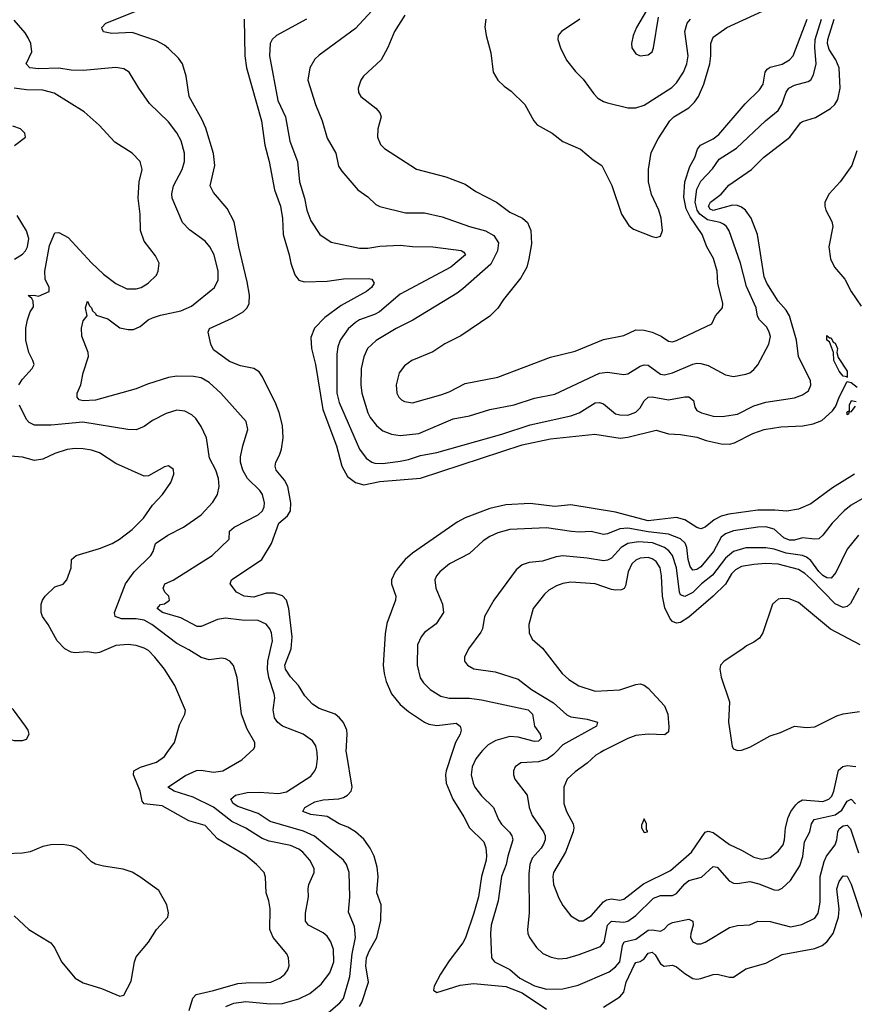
# Model space of a CAD drawing. Header units: inches. Extents: x 1305375 to 1407406, y 744550 to 841633.
# Tile 446 of 509: x 1383377 to 1387485, y 808761 to 813608. Entities that reach past the tile are written whole.
import ezdxf

# ---------------------------------------------------------------- set-up
doc = ezdxf.new("R2010")
doc.units = ezdxf.units.IN
doc.header["$MEASUREMENT"] = 0
doc.layers.add('B3880', color=7, linetype='Continuous')
doc.layers.add('B3881', color=7, linetype='Continuous')

msp = doc.modelspace()

# ---------------------------------------------------------------- linework, layer by layer
at = {"layer": 'B3880', "color": 5}
for points, elevation in [([(1384210.6, 808730), (1384229.2, 808790.8), (1384245.4, 808810), (1384330, 808828.7), (1384450, 808862.9), (1384508.9, 808868.9), (1384570, 808866.1), (1384612.3, 808870), (1384657.4, 808890), (1384682.6, 808910), (1384697.3, 808930), (1384703.1, 808950), (1384700.5, 808990), (1384691.2, 809010), (1384624.1, 809090), (1384608.1, 809130), (1384609.8, 809230.2), (1384603.8, 809270), (1384589.8, 809310), (1384586.8, 809386.8), (1384580.8, 809410), (1384543.1, 809450), (1384490, 809493.1), (1384350, 809575), (1384290, 809641.8), (1384210, 809664), (1384077.9, 809737.9), (1383990, 809748.5), (1383980.2, 809760.2), (1383969.9, 809810), (1383937.2, 809890), (1383939.1, 809910), (1383971.1, 809928.9), (1384050, 809952.7), (1384090, 809980.9), (1384103.4, 810000)], 1080), ([(1384391.9, 808750), (1384430, 808766.6), (1384490, 808775.6), (1384610, 808763.1), (1384670, 808765.7), (1384750, 808787.3), (1384805.6, 808814.4), (1384860.3, 808859.7), (1384903.6, 808916.4), (1384923.1, 808970), (1384921.5, 809030), (1384909, 809069), (1384890, 809095.8), (1384870, 809112.2), (1384798.3, 809150), (1384783.8, 809170), (1384782.9, 809210), (1384798.5, 809290), (1384796.4, 809330), (1384799.8, 809350), (1384825.6, 809410), (1384826.2, 809430), (1384805.4, 809470), (1384770.6, 809510), (1384750, 809524.3), (1384710, 809542.1), (1384604.6, 809564.6), (1384570, 809577), (1384490, 809627.8), (1384420.4, 809660.4), (1384330, 809732.2), (1384230, 809781.2), (1384137.4, 809810), (1384106, 809830), (1384192.8, 809887.2), (1384247.7, 809912.3), (1384270, 809914.3), (1384330, 809903.7), (1384376.2, 809910), (1384470, 809964.9), (1384509.1, 810000)], 1060), ([(1384884.5, 808710), (1384951.9, 808768.1), (1384969.9, 808790), (1385001.7, 808898.3), (1385012.7, 809010), (1385029.3, 809090), (1385024.3, 809144.3), (1384995.3, 809215.3), (1385001.4, 809290), (1384998.7, 809410), (1384985.2, 809450), (1384970.4, 809470.4), (1384828.3, 809588.3), (1384773.8, 809613.8), (1384610, 809661.2), (1384550, 809699.5), (1384450, 809735.2), (1384427.6, 809750), (1384416.4, 809770), (1384439.5, 809790), (1384497.1, 809802.9), (1384554.9, 809805.1), (1384650, 809798.3), (1384690, 809806.3), (1384810, 809884), (1384829.8, 809910), (1384838.2, 809930), (1384843.1, 809970), (1384840.6, 810000)], 1040), ([(1385049.1, 808750), (1385060.3, 808770), (1385094.4, 808870), (1385081.3, 808950), (1385084.4, 808990), (1385096.8, 809023.2), (1385134.6, 809090), (1385154.2, 809174.2), (1385156, 809250), (1385134.8, 809310), (1385140.4, 809390), (1385135.5, 809435.5), (1385121.1, 809490), (1385101, 809530), (1385070, 809573.3), (1385029.9, 809609.9), (1384992.6, 809632.6), (1384948.6, 809650), (1384890, 809685), (1384810, 809696), (1384769.7, 809710), (1384779.8, 809730), (1384830, 809757.4), (1384870, 809768.2), (1384948.3, 809771.7), (1384970, 809778.4), (1384989.8, 809790), (1385007.8, 809810), (1385013.7, 809830), (1384985.1, 810000)], 1020), ([(1385505.3, 810000), (1385475.1, 809910), (1385472, 809890), (1385475.3, 809850), (1385509.5, 809770), (1385563.5, 809683.5), (1385590.2, 809630), (1385660.8, 809560.8), (1385670.6, 809530.6), (1385674, 809494), (1385672.9, 809470), (1385650.5, 809390), (1385634.6, 809290), (1385612.8, 809210), (1385571.2, 809088.8), (1385557.1, 809062.9), (1385490, 808974.2), (1385448.3, 808910), (1385416.5, 808850), (1385413.4, 808830), (1385430, 808818.4), (1385544, 808856), (1385610, 808864.2), (1385770, 808849.3), (1385850, 808817), (1385970, 808737.6)], 1020), ([(1385646, 810000), (1385622, 809970), (1385604.2, 809930), (1385599.3, 809890), (1385608.1, 809850), (1385617.3, 809830), (1385650, 809787.3), (1385708.1, 809730), (1385733.5, 809670), (1385747.8, 809647.8), (1385788.1, 809608.1), (1385799.8, 809590), (1385803.5, 809570), (1385779, 809490), (1385771.8, 809450), (1385748.5, 809390), (1385732.1, 809270), (1385697.9, 809150), (1385694.3, 809110), (1385699, 808990), (1385714, 808970), (1385790, 808932.4), (1385838.9, 808890), (1385910, 808851.3), (1385970, 808836.1), (1386050, 808837.9), (1386125.6, 808854.4), (1386278.4, 808921.6), (1386310, 808945), (1386329.9, 808970.1), (1386343.3, 809050), (1386351.4, 809068.6), (1386410, 809082.3), (1386470, 809126.7), (1386490, 809127.7), (1386530, 809120.6), (1386548.5, 809131.5), (1386570, 809154.4), (1386590, 809163.2), (1386670, 809180.4), (1386690, 809171), (1386691.8, 809150), (1386679.6, 809110), (1386678.3, 809090), (1386690, 809068.9), (1386710, 809058.9), (1386730, 809058.9), (1386750, 809066.3), (1386870, 809138.9), (1386910, 809149), (1386970, 809152.9), (1387010, 809170.2), (1387070, 809168.4), (1387170, 809142.7), (1387226.6, 809153.4), (1387290, 809184.4), (1387307.4, 809210), (1387316, 809264), (1387316.4, 809390), (1387336.2, 809463.8), (1387348.4, 809490), (1387390, 809546.4), (1387399, 809570), (1387403.2, 809610), (1387410, 809624.2), (1387430, 809640.1), (1387450, 809643.6), (1387465.3, 809625.3), (1387506.1, 809506.1)], 1040), ([(1386013.7, 810000), (1386004.3, 809990), (1385973, 809967), (1385930, 809953.9), (1385844, 809950), (1385815.5, 809930), (1385807, 809910), (1385807.4, 809890), (1385814.3, 809870), (1385874, 809790), (1385885.2, 809730), (1385898.5, 809690), (1385955.5, 809610), (1385963, 809590), (1385962.4, 809570), (1385955.6, 809550), (1385943.9, 809530), (1385899.5, 809480.5), (1385886.9, 809450), (1385883, 809403), (1385884.2, 809210), (1385876.5, 809130), (1385878.5, 809110), (1385886.7, 809090), (1385920.9, 809040.9), (1385951.8, 809011.8), (1385992.6, 808992.6), (1386030, 808985.2), (1386070, 808988.4), (1386130, 809005.9), (1386234.8, 809045.2), (1386253.6, 809066.4), (1386269.9, 809150.1), (1386289.8, 809170), (1386350, 809165.2), (1386370, 809170.1), (1386410, 809198.1), (1386497, 809283), (1386530, 809297.1), (1386590, 809297), (1386610, 809307.1), (1386650, 809353.9), (1386669.8, 809370), (1386733.3, 809386.7), (1386790, 809439), (1386810, 809436.1), (1386868.9, 809368.9), (1386890, 809357.6), (1386910, 809355.5), (1386970, 809365.7), (1387014, 809354), (1387090, 809324.5), (1387110, 809323.5), (1387130, 809332.3), (1387170, 809370.3), (1387217, 809443), (1387231.3, 809488.7), (1387239, 809561), (1387265.7, 809610), (1387274.6, 809650), (1387287.9, 809670), (1387390, 809693.2), (1387423, 809717), (1387450, 809760.2), (1387470, 809770.2), (1387490, 809747.8)], 1060), ([(1386234.9, 810000), (1386213.1, 809986.9), (1386170, 809947.7), (1386110, 809905.3), (1386071.5, 809868.5), (1386054.7, 809830), (1386055.4, 809750), (1386068.3, 809710), (1386100.7, 809650), (1386104.5, 809630), (1386101.5, 809610), (1386063.2, 809510), (1386003.5, 809410), (1386000.1, 809390), (1386004.6, 809350), (1386030, 809283.1), (1386050, 809247.2), (1386090, 809196.5), (1386130, 809171.5), (1386150, 809171.3), (1386190, 809196.8), (1386250, 809264.7), (1386265.2, 809274.8), (1386290, 809279.6), (1386330, 809274.1), (1386350, 809279.2), (1386446.8, 809353.2), (1386579.8, 809420.2), (1386683.2, 809510), (1386750, 809607.9), (1386766, 809614), (1386790, 809607.2), (1386870, 809548), (1386930, 809520.2), (1386990, 809484.8), (1387030, 809475), (1387070, 809484), (1387110, 809514.7), (1387134, 809546), (1387140.7, 809570), (1387145.7, 809630), (1387159.1, 809680.9), (1387172.2, 809710), (1387197.1, 809742.9), (1387210, 809756.8), (1387230, 809767), (1387330, 809760.1), (1387359.3, 809770), (1387373.9, 809786.1), (1387383.2, 809810), (1387407.1, 809912.9), (1387428, 809932), (1387450, 809936.6), (1387492, 809932)], 1080), ([(1383350, 809196.5), (1383422.6, 809130), (1383530, 809064.2), (1383550, 809037.1), (1383582.3, 808970), (1383650, 808890.3), (1383690, 808866.9), (1383779.3, 808839.3), (1383870, 808800.7), (1383890, 808806), (1383924.7, 808875.3), (1383941.3, 808970), (1383950, 808994), (1384010, 809066.7), (1384050.6, 809129.4), (1384106.6, 809190), (1384109.5, 809210.5), (1384101.6, 809250), (1384061.4, 809321.4), (1383968.8, 809388.8), (1383930.8, 809410.8), (1383886.5, 809426.5), (1383790, 809440.3), (1383750, 809451.1), (1383730, 809463.1), (1383677, 809517), (1383653, 809533), (1383630, 809541.4), (1383587, 809547), (1383530, 809546.8), (1383490, 809537.8), (1383428.3, 809511.8), (1383390, 809505.4), (1383310, 809501.8)], 1120), ([(1386250, 808746.2), (1386330, 808797.2), (1386350, 808820.3), (1386361, 808870), (1386402.6, 808957.4), (1386410, 808966.4), (1386430, 808971.2), (1386450, 808984.1), (1386470, 809012.2), (1386483.8, 809016.2), (1386490, 809017.6), (1386504.7, 809004.7), (1386530, 808960.8), (1386548.7, 808948.7), (1386590, 808952.9), (1386610, 808945.5), (1386650, 808912.8), (1386690, 808888.7), (1386710, 808884.4), (1386730, 808887.4), (1386790, 808907.9), (1386810, 808909.4), (1386870, 808894), (1386890, 808894.6), (1386950, 808935.3), (1387050, 808964.1), (1387130, 809006), (1387290, 809036.4), (1387326.2, 809050), (1387350, 809068.2), (1387380.4, 809110), (1387406.4, 809190), (1387409.9, 809230.1), (1387399.3, 809330), (1387410, 809366), (1387430, 809393.8), (1387450, 809391.7), (1387470, 809352.9), (1387534.3, 809154.4)], 1020)]:
    msp.add_lwpolyline(points, dxfattribs=dict(at, elevation=elevation))
at = {"layer": 'B3880', "color": 5, "elevation": 1120}
msp.add_lwpolyline([(1386450, 809674), (1386438, 809642), (1386438, 809630), (1386450, 809606), (1386466, 809610), (1386466, 809614), (1386462, 809622), (1386462, 809650)], close=True, dxfattribs=at)
at = {"layer": 'B3881', "color": 5}
for points, elevation in [([(1386478.5, 813681.4), (1386412, 813570), (1386397, 813530), (1386388.5, 813490), (1386390.4, 813470), (1386410, 813440.5), (1386430.4, 813430.4), (1386470, 813434.4), (1386489.5, 813450), (1386496.9, 813470), (1386520.3, 813619.7)], 1160), ([(1384985.1, 810000), (1384984.3, 810004.3), (1384989.2, 810090), (1384986.3, 810110), (1384970, 810148.3), (1384951.7, 810171.7), (1384929.9, 810189.9), (1384850, 810217.3), (1384818.1, 810238.1), (1384779.7, 810279.7), (1384749.8, 810330), (1384710, 810373.1), (1384684.7, 810410), (1384682.5, 810430), (1384712.4, 810510), (1384718.6, 810570), (1384701.3, 810710), (1384689.9, 810749.9), (1384670, 810771.3), (1384630, 810784.1), (1384590, 810784.3), (1384530, 810765.2), (1384480.9, 810770), (1384443.6, 810790), (1384412, 810830), (1384419.5, 810850), (1384568.8, 810951.2), (1384616.1, 811030), (1384651.5, 811130), (1384695.3, 811164.7), (1384709.4, 811190.6), (1384711.8, 811230), (1384696.2, 811310), (1384680.4, 811340.4), (1384639.8, 811390), (1384634.5, 811410), (1384638, 811430), (1384656.3, 811463.7), (1384666.2, 811493.8), (1384672.8, 811550), (1384669.9, 811610.1), (1384653.7, 811673.7), (1384636.9, 811716.9), (1384571.5, 811850), (1384554.8, 811874.8), (1384530, 811891.4), (1384463.3, 811903.3), (1384410, 811924.5), (1384330, 811983.2), (1384317.2, 812010), (1384305.2, 812070), (1384311.7, 812088.3), (1384421.8, 812138.2), (1384477.3, 812170), (1384496.5, 812190), (1384505.8, 812210), (1384507.8, 812252.2), (1384497, 812317), (1384454.8, 812490), (1384432.8, 812612.8), (1384398.7, 812678.7), (1384330, 812756.9), (1384314.8, 812790), (1384337.8, 812890), (1384330.7, 812949.3), (1384293.1, 813073.1), (1384275.6, 813115.6), (1384211.6, 813230), (1384196.4, 813330), (1384177.9, 813390), (1384158.7, 813418.7), (1384110, 813466.3), (1384090, 813482.4), (1384050, 813503.5), (1383930, 813544.7), (1383830, 813539.3), (1383788.7, 813548.7), (1383782, 813562), (1383780.7, 813570), (1383800.9, 813590), (1383978.2, 813661.8)], 1020), ([(1385110, 813652), (1385030, 813563.9), (1384850, 813432.6), (1384830, 813412.8), (1384805.5, 813370), (1384795.2, 813310), (1384832.3, 813190), (1384866.2, 813110), (1384890, 813024.9), (1384933.1, 812950), (1384946.5, 812886.5), (1384961.7, 812861.7), (1385041.6, 812770), (1385090, 812736), (1385130, 812698.3), (1385148.7, 812688.7), (1385276.4, 812656.4), (1385370, 812656.3), (1385456.7, 812636.7), (1385590.1, 812590.1), (1385670, 812568.7), (1385710, 812544.7), (1385733.6, 812510), (1385728.9, 812470), (1385695, 812405), (1385557.6, 812282.4), (1385530, 812261.6), (1385311.4, 812128.6), (1385230, 812087.3), (1385131.7, 812028.3), (1385089.2, 811990), (1385071.4, 811948.6), (1385057.1, 811890), (1385056.3, 811810), (1385060.5, 811770), (1385090, 811673), (1385101.6, 811650), (1385133.6, 811610), (1385163.6, 811583.6), (1385206.9, 811566.9), (1385250, 811561.3), (1385342, 811570), (1385510, 811643.2), (1385590, 811658.5), (1385690, 811689.4), (1385810, 811711.6), (1385910, 811744.2), (1386010, 811765), (1386230, 811867.8), (1386270, 811873.4), (1386350, 811860.7), (1386370, 811865), (1386430, 811901.6), (1386450, 811908.8), (1386470, 811906.7), (1386530, 811862.6), (1386550, 811858.9), (1386590, 811869.5), (1386690, 811912.5), (1386710, 811916.3), (1386730, 811915.9), (1386766.1, 811906.1), (1386850, 811860.2), (1386890, 811851.5), (1386950, 811862.8), (1386969.8, 811870.2), (1386990, 811885.3), (1387010, 811908), (1387064.5, 812010), (1387072.3, 812047.7), (1387066.3, 812070), (1387053.6, 812093.6), (1387017.4, 812130), (1387007.7, 812147.7), (1387001.9, 812190), (1386954.2, 812294.2), (1386924.6, 812410), (1386868.9, 812568.9), (1386855.3, 812590), (1386841.5, 812601.5), (1386825.1, 812610), (1386762.5, 812622.5), (1386724.2, 812650), (1386711.4, 812670), (1386701.3, 812710), (1386710, 812773.6), (1386730, 812813.1), (1386787.1, 812872.9), (1386819.1, 812920.9), (1386904.6, 812975.4), (1387047.9, 813110), (1387110, 813161.1), (1387128.5, 813190), (1387149.5, 813250.5), (1387162.8, 813270), (1387190, 813286), (1387256.9, 813303.1), (1387270, 813311.8), (1387283.6, 813336.4), (1387296.6, 813390), (1387290.3, 813470.3), (1387291.8, 813510), (1387322.4, 813610)], 1060), ([(1385670.4, 813610), (1385666.6, 813573.4), (1385673.1, 813530), (1385696.1, 813443.9), (1385708, 813350), (1385730.5, 813310), (1385760.9, 813280.9), (1385796.5, 813256.5), (1385863, 813190), (1385907, 813110), (1385924.4, 813090), (1385997.1, 813050), (1386050, 813008.9), (1386136.4, 812970), (1386198.6, 812918.6), (1386241.6, 812890), (1386291.7, 812791.7), (1386339.5, 812650), (1386374.3, 812594.3), (1386397.4, 812577.4), (1386490, 812540.3), (1386510, 812534.9), (1386530, 812542), (1386540.5, 812570), (1386534.7, 812630), (1386522, 812670), (1386486.9, 812746.9), (1386471.5, 812810), (1386472.2, 812870), (1386485.5, 812954.5), (1386519.2, 813020.8), (1386576.5, 813110), (1386596.8, 813130), (1386670, 813173.1), (1386698.5, 813201.5), (1386718.1, 813230), (1386744.6, 813290), (1386773.2, 813390), (1386778.5, 813430), (1386778.3, 813490), (1386790, 813521.5), (1386858, 813570), (1387033.5, 813650)], 1120), ([(1384840.6, 810000), (1384839.8, 810010), (1384833.6, 810033.6), (1384818.1, 810058.1), (1384771.4, 810091.4), (1384670, 810130.9), (1384648, 810148), (1384631.3, 810171.3), (1384624, 810210), (1384632.1, 810270), (1384629.9, 810290), (1384603.8, 810370), (1384596.2, 810410), (1384598.6, 810450), (1384620.6, 810550), (1384616.5, 810590), (1384608.7, 810610), (1384590, 810632.1), (1384550, 810649.8), (1384470, 810651.3), (1384390, 810661), (1384350, 810655.2), (1384270, 810620.2), (1384250, 810621.5), (1384170, 810663.6), (1384079.7, 810690), (1384053.3, 810710), (1384070, 810728.4), (1384090, 810732.6), (1384114, 810750), (1384111.1, 810770), (1384091.1, 810790), (1384082.2, 810810), (1384091.3, 810830), (1384131.6, 810848.4), (1384324.4, 810970), (1384407.3, 811050), (1384409.8, 811090), (1384432, 811110), (1384550.6, 811170), (1384572.3, 811190), (1384580.7, 811210), (1384581.6, 811230), (1384571.6, 811270), (1384558, 811290), (1384498.8, 811350), (1384475.2, 811390), (1384463.2, 811430), (1384463.7, 811456.3), (1384474.8, 811510), (1384499.7, 811590), (1384491.1, 811630), (1384367.4, 811770), (1384310, 811822.5), (1384270, 811844.7), (1384232, 811852), (1384150, 811852.9), (1384110, 811847), (1384005.8, 811814.2), (1383950, 811790.6), (1383750, 811735.5), (1383690, 811731.4), (1383670, 811737.2), (1383659.3, 811750), (1383659.3, 811770), (1383677.2, 811810), (1383688.6, 811870), (1383715, 811950), (1383713.3, 811970), (1383683.5, 812050), (1383681.3, 812090), (1383690, 812124.7), (1383708.7, 812150), (1383701.2, 812190), (1383710, 812222), (1383719.8, 812199.8), (1383730.6, 812190), (1383734.4, 812174.4), (1383750, 812162), (1383753.2, 812153.2), (1383810, 812134.7), (1383870, 812090.8), (1383910, 812082), (1383936.5, 812083.5), (1383970, 812097.1), (1384008.8, 812130), (1384030, 812140.5), (1384070, 812153.6), (1384170, 812174.1), (1384222.3, 812197.7), (1384336, 812290), (1384353, 812327), (1384354, 812370), (1384333.5, 812450), (1384313.3, 812490), (1384290, 812517.7), (1384212.8, 812572.8), (1384178.5, 812610), (1384127.9, 812730), (1384125.5, 812750), (1384134.5, 812790), (1384176, 812870), (1384187.4, 812910), (1384188.8, 812951.2), (1384171.6, 813011.6), (1384151, 813051), (1384110, 813104.4), (1384015.9, 813195.9), (1383964, 813270), (1383915.8, 813350), (1383890, 813366), (1383850, 813372.7), (1383690, 813357.7), (1383630, 813359.9), (1383570, 813368.4), (1383470, 813366.1), (1383427.3, 813370), (1383408.9, 813390), (1383436.2, 813450), (1383432.1, 813490), (1383418.3, 813518.3), (1383403, 813543), (1383350, 813605.8)], 1040), ([(1384481.5, 813610), (1384485.5, 813430), (1384493.8, 813370), (1384567.7, 813110), (1384582.7, 812990), (1384604.1, 812910), (1384630.7, 812770), (1384660.7, 812690), (1384670.1, 812629.9), (1384672.8, 812550), (1384703.8, 812450), (1384711, 812410), (1384731.4, 812351.4), (1384750, 812325.8), (1384777.2, 812317.2), (1384890, 812320.1), (1384970, 812332.1), (1385093.4, 812333.4), (1385110.8, 812330), (1385121.6, 812310), (1385108.5, 812290), (1385083.1, 812270), (1384959, 812201), (1384878.8, 812141.2), (1384827.5, 812090), (1384810, 812044), (1384812.5, 811990), (1384832, 811910), (1384869, 811689), (1384935.6, 811510), (1384962.7, 811410), (1384990, 811359.2), (1385029, 811329), (1385070, 811318.9), (1385150, 811334.4), (1385350, 811351.4), (1385850, 811515.8), (1385990, 811545), (1386207.2, 811567.2), (1386331.7, 811548.3), (1386370, 811552.8), (1386510, 811586.9), (1386570, 811569.1), (1386630, 811565.4), (1386710, 811553.1), (1386755.6, 811535.6), (1386830, 811519.5), (1386870, 811518.6), (1386894.7, 811525.3), (1386986, 811570), (1387041.2, 811590), (1387123.4, 811603.4), (1387232, 811608), (1387281.8, 811618.2), (1387324.8, 811635.2), (1387377.1, 811682.9), (1387393.9, 811706.1), (1387410, 811750.4), (1387450, 811827.3), (1387470, 811822), (1387498.7, 811798.7)], 1020), ([(1384788.9, 813610), (1384641.6, 813530), (1384619.5, 813510), (1384610.2, 813490), (1384606.2, 813430), (1384646.6, 813210), (1384684.6, 813130), (1384706.3, 813010), (1384744.6, 812910), (1384754.3, 812810), (1384778.5, 812730), (1384790.2, 812670), (1384810, 812617.1), (1384854.9, 812550), (1384910, 812512.7), (1385050, 812482.8), (1385090, 812482.9), (1385150, 812493.4), (1385250, 812497.1), (1385310, 812491), (1385410, 812490.2), (1385550, 812471.6), (1385563.6, 812463.6), (1385571.5, 812450), (1385498.6, 812390), (1385250, 812256.1), (1385148.1, 812170), (1385123.5, 812156.5), (1385050, 812130.5), (1385030, 812118), (1384993.6, 812086.4), (1384954.4, 812030), (1384942.9, 811997.1), (1384938.4, 811961.6), (1384937.2, 811770), (1384950, 811722.8), (1385050, 811494), (1385082.8, 811450), (1385110, 811430.2), (1385125.1, 811425.1), (1385163.5, 811423.5), (1385250, 811433.9), (1385290, 811442.2), (1385350, 811462.9), (1385430, 811477.3), (1385750, 811568.1), (1385890, 811613), (1386090, 811657.4), (1386130, 811672.9), (1386210, 811721), (1386230, 811723.2), (1386250, 811716.2), (1386310, 811668.4), (1386330, 811662.9), (1386370, 811661.5), (1386410, 811675.9), (1386430, 811697.3), (1386450, 811731.5), (1386470.6, 811749.4), (1386490, 811751.7), (1386570, 811737.2), (1386650, 811751.6), (1386670, 811751), (1386692.7, 811732.7), (1386699.9, 811699.9), (1386710, 811684.2), (1386732.9, 811672.9), (1386790, 811656.9), (1386834.3, 811654.3), (1386910, 811665.5), (1386990, 811707.1), (1387050, 811724.9), (1387190, 811745.9), (1387230, 811760.6), (1387258.5, 811781.5), (1387271.3, 811808.7), (1387269.8, 811830), (1387209.9, 811949.9), (1387199.6, 812030), (1387165.8, 812150), (1387150, 812178.5), (1387110, 812221.4), (1387054.9, 812310), (1387041.4, 812341.4), (1387007.5, 812550), (1386976.9, 812630), (1386948.6, 812670), (1386930, 812685.2), (1386910, 812693), (1386885.9, 812694.1), (1386790, 812668.3), (1386774.7, 812674.7), (1386766.7, 812690), (1386777.1, 812710), (1386830, 812749.2), (1386866.6, 812793.4), (1386978.4, 812870), (1387038.5, 812930), (1387167, 813030), (1387220, 813100), (1387230, 813107), (1387293.2, 813126.8), (1387367.1, 813170), (1387389.3, 813190.7), (1387404.3, 813215.7), (1387415.3, 813270), (1387409.9, 813370), (1387393.2, 813410), (1387360.8, 813460.8), (1387352.6, 813490), (1387354.5, 813510), (1387385.2, 813610)], 1040), ([(1385272.1, 813630), (1385221.8, 813550), (1385189.4, 813470.6), (1385156, 813410), (1385069.4, 813330.6), (1385055.2, 813310), (1385042.7, 813270), (1385045.2, 813250), (1385056.5, 813230), (1385130, 813172.6), (1385149, 813150), (1385155.2, 813130), (1385140.2, 813070), (1385138, 813030), (1385152.6, 812992.6), (1385173, 812973), (1385330, 812872.4), (1385474.6, 812834.6), (1385570, 812798.3), (1385621.7, 812761.7), (1385724.2, 812710), (1385790, 812661.1), (1385851.8, 812630), (1385875.8, 812610), (1385892.7, 812570), (1385896, 812504), (1385883.2, 812430), (1385872.3, 812390), (1385843.4, 812336.6), (1385757.7, 812230), (1385730, 812188.3), (1385690, 812147.6), (1385548.8, 812051.2), (1385470, 812011.8), (1385410, 811972.8), (1385306.4, 811930), (1385270, 811904), (1385244.4, 811870), (1385229.1, 811810), (1385232.9, 811770), (1385242.3, 811750), (1385256.3, 811736.3), (1385270, 811728.2), (1385310, 811722), (1385450, 811761.1), (1385490, 811776), (1385570, 811816.3), (1385730, 811848.4), (1385990, 811946.7), (1386110, 811976.3), (1386250, 812034.2), (1386350, 812054), (1386410, 812081.6), (1386450, 812080.2), (1386490, 812069.3), (1386534, 812050), (1386570, 812025.2), (1386590, 812022.8), (1386610, 812028), (1386784.2, 812110), (1386801.5, 812150), (1386835.9, 812190), (1386837, 812210), (1386813.7, 812310), (1386809.2, 812370), (1386792.4, 812432.4), (1386758.4, 812490), (1386736.5, 812550), (1386676.8, 812636.8), (1386656.5, 812676.5), (1386645.6, 812734.4), (1386651, 812809), (1386674.7, 812885.3), (1386699.3, 812930), (1386713.3, 812970), (1386727.6, 812990), (1386790, 813021.5), (1386817.7, 813042.3), (1386946.7, 813193.3), (1387017.9, 813262.1), (1387035.6, 813290), (1387046.3, 813350), (1387055.1, 813364.9), (1387070, 813374), (1387130, 813388.8), (1387165.3, 813410), (1387183.7, 813430), (1387252, 813610)], 1080), ([(1386134, 813610), (1386043, 813550), (1386026.7, 813530), (1386024.9, 813510), (1386038, 813470), (1386068.4, 813408.4), (1386112, 813352), (1386150, 813315.8), (1386202.5, 813242.5), (1386222.2, 813222.2), (1386250, 813204.6), (1386270, 813198), (1386370, 813174.6), (1386410, 813173.1), (1386450, 813186.3), (1386586.7, 813273.3), (1386610, 813297.7), (1386644.2, 813350), (1386661, 813390), (1386667.1, 813430), (1386650.5, 813550), (1386662.7, 813590), (1386678.2, 813610)], 1140), ([(1383372.8, 811810), (1383390, 811838.4), (1383438.4, 811890), (1383447.3, 811910), (1383442, 811930), (1383421.3, 811970), (1383407.1, 812030), (1383407.3, 812090), (1383415.1, 812130), (1383428.3, 812170), (1383445.4, 812194.6), (1383442.5, 812222.5), (1383436, 812236), (1383419, 812250), (1383448.5, 812251.5), (1383470, 812246.4), (1383521.3, 812270), (1383521.1, 812290), (1383502.7, 812330), (1383500.5, 812370), (1383524.1, 812495.9), (1383550, 812559.3), (1383570, 812560.2), (1383616.1, 812536.1), (1383730, 812411.3), (1383790, 812355.2), (1383850, 812309.1), (1383903.7, 812283.7), (1383950, 812282.4), (1383975.1, 812290), (1384009.8, 812310.2), (1384049.8, 812350.2), (1384058.9, 812370), (1384062.6, 812410), (1384045.9, 812445.9), (1383990, 812517), (1383971.1, 812570), (1383969.8, 812650.2), (1383960.7, 812730), (1383965, 812810), (1383979.2, 812870), (1383969.7, 812910), (1383930.8, 812950.8), (1383845.1, 813005.1), (1383767.9, 813087.9), (1383694.1, 813154.1), (1383546.2, 813246.2), (1383490, 813260.2), (1383410, 813262.6), (1383350.4, 813270.4)], 1060), ([(1383351.3, 812988.7), (1383405.2, 813030), (1383402.7, 813050), (1383381.2, 813070), (1383343.3, 813083.3)], 1080), ([(1387497.8, 812962.2), (1387472.8, 812890), (1387415.9, 812810), (1387360.8, 812750), (1387339.6, 812710), (1387339.1, 812690), (1387345, 812670), (1387374.3, 812614.3), (1387378.5, 812590), (1387359, 812490), (1387367.7, 812430), (1387387.6, 812390), (1387438, 812330), (1387469.2, 812269.2), (1387517.9, 812197.9)], 1040), ([(1383350.7, 812429.3), (1383390, 812454), (1383405.1, 812470), (1383415.7, 812490), (1383422.3, 812530), (1383410, 812567.8), (1383364.7, 812644.7)], 1080), ([(1384509.1, 810000), (1384530, 810018.8), (1384534.7, 810030), (1384533.7, 810050), (1384496.1, 810116.1), (1384469, 810190), (1384446.4, 810370), (1384428.7, 810428.7), (1384410.8, 810450.8), (1384390, 810462.4), (1384370, 810464.7), (1384310, 810457.2), (1384270, 810467.7), (1384210, 810506.3), (1384150, 810537.3), (1384027, 810630), (1383990, 810652), (1383950, 810658.2), (1383878, 810658), (1383846, 810670), (1383842.7, 810690), (1383897.2, 810830), (1383940.8, 810890), (1384021.5, 810970), (1384034, 810990), (1384046, 811030), (1384106.6, 811070), (1384182.3, 811110), (1384269.6, 811170), (1384326.8, 811233.2), (1384349.8, 811270), (1384359, 811310), (1384355.6, 811350), (1384342.5, 811390), (1384310.6, 811450), (1384296.2, 811550), (1384270, 811604.7), (1384244.4, 811644.4), (1384223.3, 811663.3), (1384190, 811680.3), (1384150, 811685.8), (1384097.1, 811670), (1384030, 811634.2), (1383990, 811605.5), (1383950, 811589.1), (1383909.9, 811589.9), (1383686.8, 811626.8), (1383532.2, 811612.2), (1383450, 811612.2), (1383424.2, 811624.2), (1383410, 811639.5), (1383375.1, 811710)], 1060), ([(1387494, 811726), (1387469.2, 811730.8), (1387459.3, 811710), (1387459.6, 811680.4), (1387450, 811678), (1387446.8, 811670), (1387450, 811664.7), (1387458, 811670), (1387460.4, 811679.6), (1387470, 811678), (1387490, 811704.7)], 1020), ([(1384103.4, 810000), (1384138.4, 810050), (1384163.9, 810136.1), (1384189.6, 810190), (1384192.4, 810207.6), (1384140.8, 810330), (1384088.8, 810410), (1384042.5, 810470), (1384010, 810502.5), (1383990, 810514.8), (1383950, 810527.3), (1383910, 810532.4), (1383850, 810527.8), (1383770, 810492.1), (1383750, 810489.7), (1383710, 810496.4), (1383650, 810490.6), (1383630, 810493.8), (1383599.1, 810510), (1383560.5, 810550), (1383516.9, 810630), (1383489.8, 810669.8), (1383482.6, 810690), (1383482.3, 810730), (1383488.6, 810750), (1383502, 810770), (1383550, 810815.3), (1383591.1, 810828.9), (1383609.6, 810850), (1383629.7, 810910), (1383631.3, 810950), (1383655.6, 810970), (1383770, 811005.1), (1383832.6, 811030), (1383868.5, 811050), (1383930, 811098), (1383985.4, 811154.6), (1384030, 811217.4), (1384079.1, 811270), (1384121.3, 811330), (1384135.6, 811370), (1384133.1, 811393.1), (1384110, 811412), (1384090, 811406.6), (1384010, 811362.9), (1383990, 811360.9), (1383850, 811423.1), (1383770, 811475), (1383730, 811489), (1383690, 811495.4), (1383650, 811497.7), (1383610, 811492.1), (1383550, 811472.3), (1383490, 811443.8), (1383450, 811438), (1383390, 811454), (1383290, 811462.9)], 1080), ([(1387485.5, 811370), (1387376.8, 811303.2), (1387270, 811224.8), (1387210, 811197.6), (1387152.2, 811187.8), (1387093.8, 811193.8), (1387010, 811193), (1386866.6, 811173.4), (1386830, 811163.2), (1386794.2, 811145.8), (1386750, 811109.8), (1386730, 811102.2), (1386710, 811107.9), (1386650, 811145.9), (1386610, 811156.8), (1386470, 811141.6), (1386310, 811184), (1386090, 811219.9), (1386010, 811211.1), (1385890, 811226.6), (1385770, 811220.2), (1385690, 811201.1), (1385570, 811155), (1385530, 811134.5), (1385310, 810981.2), (1385274, 810950), (1385240.2, 810910), (1385224.2, 810890), (1385206.7, 810850), (1385206.5, 810830), (1385227.6, 810770), (1385226, 810750), (1385183.9, 810636.1), (1385175.7, 810584.3), (1385166.3, 810430), (1385170.1, 810390), (1385180.1, 810350), (1385207.4, 810290), (1385250, 810237.1), (1385290, 810202.2), (1385370, 810149.1), (1385390, 810140.2), (1385430, 810133.5), (1385525.1, 810145.1), (1385544.5, 810130), (1385550.1, 810110), (1385544.4, 810090), (1385522, 810050), (1385505.3, 810000)], 1020), ([(1387565.9, 811274.1), (1387470, 811217.3), (1387434.7, 811190), (1387375.4, 811130), (1387329.6, 811070.4), (1387310, 811052.3), (1387290, 811049.9), (1387230, 811056.9), (1387190, 811045.9), (1387165.7, 811045.7), (1387137.6, 811057.6), (1387090, 811100.2), (1387050, 811110.8), (1387010, 811109.9), (1386890, 811092.2), (1386850, 811076.2), (1386830, 811059.9), (1386791.4, 810990), (1386730, 810914.9), (1386710, 810901.6), (1386690, 810898.6), (1386676.3, 810916.3), (1386666.7, 810950), (1386661.1, 811010), (1386651.6, 811031.6), (1386630, 811051.9), (1386570, 811075.2), (1386470, 811086.9), (1386370, 811105.2), (1386330, 811102.3), (1386270, 811076.8), (1386250, 811073.9), (1386190, 811088.1), (1386130, 811084.5), (1386092.4, 811087.6), (1385970, 811106.9), (1385790, 811097.7), (1385730, 811081.4), (1385690, 811064.1), (1385657.7, 811042.3), (1385590, 810979.3), (1385492, 810930), (1385444.6, 810890), (1385427.7, 810870), (1385420.2, 810850), (1385424.4, 810810), (1385457.8, 810730), (1385462, 810690), (1385426, 810634), (1385370, 810590.7), (1385352.7, 810570), (1385335, 810530), (1385333.7, 810430), (1385347.6, 810367.6), (1385363.5, 810343.6), (1385397.7, 810310), (1385450, 810277.7), (1385490, 810268.6), (1385590, 810268.4), (1385650, 810259.8), (1385879.6, 810210), (1385901, 810190), (1385910.1, 810130), (1385938.5, 810090), (1385944, 810070), (1385930, 810056), (1385910, 810054.6), (1385830, 810075.7), (1385790, 810078.5), (1385720.6, 810059.4), (1385682.4, 810037.6), (1385654, 810010), (1385646, 810000)], 1040), ([(1387505.2, 811070), (1387450, 811002), (1387394, 810886), (1387370, 810858.7), (1387350, 810860.2), (1387330, 810872.3), (1387310, 810891.9), (1387270, 810945.4), (1387250, 810962), (1387229.9, 810969.9), (1387150, 810981.8), (1387090, 811000.9), (1387050, 811008.5), (1386950, 811008.1), (1386890, 810990.4), (1386850, 810956.9), (1386787.2, 810872.8), (1386733, 810830), (1386690, 810788.4), (1386650, 810768.5), (1386630, 810777.2), (1386623.9, 810790), (1386608.9, 810910), (1386589.1, 810970), (1386572.5, 810992.5), (1386550.4, 811010.4), (1386491.9, 811031.9), (1386423.1, 811036.9), (1386370, 811028.6), (1386337.9, 811010), (1386290, 810957.7), (1386270, 810946.5), (1386250, 810944.7), (1386170, 810957.7), (1386050, 810968.1), (1386016.5, 810963.5), (1385950, 810941.7), (1385884.5, 810935.5), (1385850, 810924), (1385820.3, 810899.7), (1385711.2, 810750), (1385664.7, 810670), (1385654, 810610), (1385646.6, 810593.4), (1385585.2, 810510), (1385565.7, 810470), (1385566.7, 810450), (1385580.4, 810430), (1385611.9, 810411.9), (1385716.8, 810396.8), (1385830, 810361.2), (1385895.5, 810310), (1386004.5, 810244.5), (1386070, 810186.5), (1386090, 810175.5), (1386170, 810164.9), (1386221, 810150), (1386215.5, 810130), (1386050, 810038.5), (1386013.7, 810000)], 1060), ([(1387507.5, 810810), (1387466, 810734), (1387450, 810719.9), (1387430, 810715), (1387390, 810731.6), (1387270, 810856.1), (1387241.5, 810881.5), (1387210, 810901.2), (1387110, 810927.2), (1387050, 810930.3), (1386990, 810926.1), (1386930, 810915.8), (1386900.1, 810899.9), (1386880.6, 810879.4), (1386851.2, 810828.8), (1386790.7, 810769.3), (1386670, 810666.4), (1386630, 810641.1), (1386610, 810637.9), (1386590, 810645.8), (1386579, 810659), (1386552.2, 810712.2), (1386539.9, 810770), (1386535.9, 810870), (1386528.6, 810910), (1386510, 810940.2), (1386490, 810954.5), (1386470, 810960.2), (1386430, 810956.4), (1386410, 810947.4), (1386390.2, 810930), (1386371.5, 810890), (1386359.2, 810820.8), (1386352.3, 810807.7), (1386339.2, 810800.8), (1386310, 810799.4), (1386290, 810803.7), (1386209, 810830), (1386090, 810838.2), (1386050, 810831.6), (1386019.4, 810820.6), (1385980.8, 810799.2), (1385959.5, 810780.5), (1385903.9, 810710), (1385882.8, 810630), (1385884, 810590), (1385898.8, 810558.8), (1385950, 810514.6), (1386047.6, 810390), (1386080, 810360), (1386128.1, 810328.1), (1386210, 810301.7), (1386330, 810308.8), (1386410, 810335.8), (1386430, 810338), (1386450, 810332.1), (1386470, 810316.9), (1386551.2, 810230), (1386566.8, 810190), (1386572.5, 810127.5), (1386570, 810102.9), (1386552.7, 810087.3), (1386470, 810090.5), (1386410, 810084), (1386370, 810069.3), (1386251.5, 810010), (1386234.9, 810000)], 1080), ([(1387513.5, 810530), (1387366.9, 810606.9), (1387210, 810739), (1387163.4, 810756.6), (1387130, 810759.4), (1387110, 810755.3), (1387081.5, 810730), (1387033.8, 810590), (1387017.5, 810562.5), (1386990, 810543.1), (1386953.8, 810526.2), (1386936.4, 810510), (1386844, 810450), (1386826.9, 810430), (1386822.4, 810410), (1386830, 810370.8), (1386870.2, 810250), (1386865.8, 810150), (1386883.8, 810030), (1386890, 810018.8), (1386910.5, 810010.5), (1386930, 810012.2), (1386970, 810026.3), (1387070, 810082.3), (1387121.5, 810098.5), (1387190, 810130.3), (1387250, 810123.2), (1387290, 810126.2), (1387398.6, 810181.4), (1387430, 810190.2), (1387510, 810201.6)], 1120)]:
    msp.add_lwpolyline(points, dxfattribs=dict(at, elevation=elevation))
for points, elevation in [([(1387362, 812042), (1387370, 812042), (1387380.7, 812020.7), (1387390, 812016), (1387402, 811990), (1387399.1, 811970), (1387404.9, 811944.9), (1387450, 811878), (1387450, 811846), (1387449.1, 811849.1), (1387430, 811853.2), (1387410, 811878), (1387390, 811917.2), (1387384.2, 811930), (1387382.9, 811970), (1387362, 812022), (1387349.7, 812029.7), (1387350, 812054)], 1020), ([(1383190, 810288.3), (1383150, 810272.8), (1383098.7, 810230), (1383096.5, 810210), (1383107.4, 810190), (1383153.7, 810150), (1383190, 810110.4), (1383203.2, 810103.2), (1383230, 810099.6), (1383270, 810103.6), (1383290, 810096.9), (1383326.5, 810066.5), (1383350, 810060.3), (1383390, 810060.4), (1383410, 810066.8), (1383422.7, 810090), (1383418, 810110), (1383406, 810130), (1383346.4, 810210), (1383310, 810243.9), (1383282.3, 810262.3), (1383230, 810283.1)], 1120)]:
    msp.add_lwpolyline(points, close=True, dxfattribs=dict(at, elevation=elevation))

doc.saveas('drawing.dxf')
